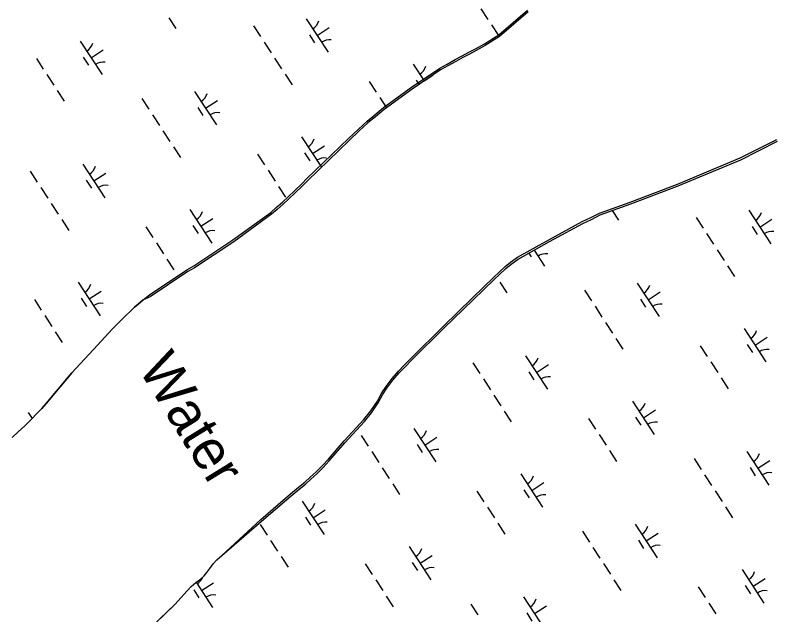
# Model space of a CAD drawing. Extents: x 3953924 to 3974542, y 193747 to 216192.
# Drawn here: x 3959877 to 3960826, y 206897 to 207645 of the extents above; entities that cross this region are included whole.
import ezdxf

# ---------------------------------------------------------------- set-up
doc = ezdxf.new("R2010")
doc.units = 0
for name, color, linetype in [('V-RIVR-IDEN', 7, 'Continuous'), ('V-TOPO-SHOR', 7, 'Continuous'), ('V-WETL-SWMP', 7, 'Continuous')]:
    doc.layers.add(name, color=color, linetype=linetype)

msp = doc.modelspace()

# ---------------------------------------------------------------- linework, layer by layer
at = {"layer": 'V-TOPO-SHOR'}
for points in [[(3960044.13, 207295.9), (3960091.06, 207327.38), (3960099.48, 207332.1), (3960148.54, 207364.58), (3960195.73, 207398.94), (3960202.65, 207404.8), (3960210.33, 207411.53), (3960217.52, 207418.14), (3960225.33, 207425.62), (3960234.4, 207434.35), (3960240.95, 207441.21), (3960292.86, 207491.22), (3960305.08, 207502.95), (3960316.16, 207512.92), (3960325.48, 207520.77), (3960336.56, 207529.87), (3960371.29, 207555.27), (3960406.76, 207579.03), (3960416.06, 207584.13), (3960426, 207589.59), (3960434.8, 207594.44), (3960442.85, 207598.79), (3960451.39, 207603.26), (3960462.58, 207609.47), (3960480.44, 207620.66), (3960516.33, 207651.45)], [(3960183.47, 207015.61), (3960220.25, 207047.49), (3960230.42, 207055.8), (3960238.19, 207062.1), (3960244.93, 207068.27), (3960252.31, 207074.82), (3960260.46, 207082.77), (3960267.98, 207090.96), (3960287.48, 207113.67), (3960311.82, 207140.28), (3960320.75, 207151.01), (3960329.04, 207163.39), (3960334.54, 207173.49), (3960339.78, 207181.7), (3960347.31, 207191.68), (3960355.21, 207200.76), (3960362.73, 207208.58), (3960371.26, 207217.4), (3960410.99, 207256.48), (3960447.79, 207292.03), (3960473.64, 207317.49), (3960480.77, 207324.3), (3960488.54, 207331.36), (3960495.15, 207336.77), (3960503.8, 207342.81), (3960542.94, 207364.79), (3960584.61, 207387.39), (3960595.16, 207392.4), (3960606.33, 207398.04), (3960644.54, 207411.79), (3960703.71, 207434.17), (3960781.8, 207466.85), (3960827.79, 207489.93)], [(3959872.85, 207117.86), (3959880.41, 207124.84), (3959888.47, 207132.45), (3959896.41, 207140.18), (3959904.1, 207148.17), (3959910.02, 207154.28), (3959915.19, 207160.27), (3959947.23, 207198.47), (3959979.5, 207233.29), (3959988.83, 207243.52), (3959997.66, 207253), (3960005.59, 207260.99), (3960014.04, 207269.47), (3960021.09, 207276.08), (3960025.63, 207280.57), (3960030.16, 207284.43), (3960036.33, 207289.54), (3960044.13, 207295.9)], [(3959749.99, 206623.99), (3959777, 206644.63), (3959834.38, 206690.47), (3959907.8, 206751.93), (3959991.69, 206828.93), (3960076.11, 206909.47), (3960091.15, 206926.37), (3960096.12, 206931.8), (3960101.97, 206936.83), (3960108.08, 206941.11), (3960112.53, 206945.02), (3960115.72, 206949.18), (3960119.54, 206954.48), (3960123.88, 206960.17), (3960128.47, 206965.08), (3960134.45, 206970.5), (3960183.47, 207015.61)]]:
    msp.add_lwpolyline(points, dxfattribs=at)
at = {"layer": 'V-WETL-SWMP'}
for p, q in [((3960458.13, 207653.09), (3960466.86, 207639.68)), ((3960068.6, 207641.69), (3960077.33, 207628.28)), ((3960240.06, 207640.64), (3960267.33, 207598.73)), ((3960517.25, 207649.06), (3960481.37, 207618.27)), ((3960174.24, 207631.7), (3960182.97, 207618.29)), ((3960471.22, 207632.97), (3960479.95, 207619.56)), ((3960253.7, 207619.68), (3960268.78, 207629.5)), ((3959957.76, 207612.85), (3959985.04, 207570.95)), ((3960243.96, 207620.5), (3960250.5, 207610.45)), ((3960481.37, 207618.27), (3960463.51, 207607.08)), ((3960187.33, 207611.59), (3960196.06, 207598.18)), ((3960463.51, 207607.08), (3960452.32, 207600.87)), ((3959971.4, 207591.9), (3959986.49, 207601.72)), ((3960443.77, 207596.4), (3960435.72, 207592.05)), ((3960452.32, 207600.87), (3960443.77, 207596.4)), ((3959903.01, 207591.17), (3959911.74, 207577.76)), ((3959961.66, 207592.72), (3959968.21, 207582.66)), ((3960200.42, 207591.48), (3960209.15, 207578.07)), ((3960373.48, 207584.02), (3960387.21, 207562.93)), ((3960426.92, 207587.21), (3960416.99, 207581.74)), ((3960435.72, 207592.05), (3960426.92, 207587.21)), ((3960407.69, 207576.65), (3960372.21, 207552.88)), ((3960416.99, 207581.74), (3960407.69, 207576.65)), ((3959916.1, 207571.06), (3959924.83, 207557.65)), ((3960213.52, 207571.36), (3960222.24, 207557.95)), ((3960387.12, 207563.07), (3960397.87, 207570.07)), ((3960318.72, 207562.34), (3960327.45, 207548.93)), ((3960377.38, 207563.89), (3960380.8, 207558.63)), ((3959929.19, 207550.95), (3959937.92, 207537.54)), ((3960100.65, 207549.89), (3960127.93, 207507.99)), ((3960372.21, 207552.88), (3960337.48, 207527.48)), ((3960034.83, 207540.96), (3960043.56, 207527.55)), ((3960114.29, 207528.94), (3960129.38, 207538.76)), ((3960331.82, 207542.23), (3960340.15, 207529.43)), ((3960104.55, 207529.76), (3960111.1, 207519.7)), ((3960337.48, 207527.48), (3960326.4, 207518.38)), ((3960047.93, 207520.85), (3960056.65, 207507.44)), ((3960326.4, 207518.38), (3960317.08, 207510.53)), ((3960317.08, 207510.53), (3960306, 207500.56)), ((3960061.02, 207500.73), (3960069.75, 207487.32)), ((3960306, 207500.56), (3960293.78, 207488.83)), ((3960234.07, 207493.28), (3960258.86, 207455.19)), ((3960293.78, 207488.83), (3960241.88, 207438.82)), ((3960074.11, 207480.62), (3960082.84, 207467.21)), ((3960247.71, 207472.32), (3960262.8, 207482.14)), ((3960782.62, 207464.53), (3960828.61, 207487.61)), ((3960179.32, 207471.6), (3960188.05, 207458.19)), ((3960237.97, 207473.14), (3960244.52, 207463.09)), ((3960704.53, 207431.85), (3960782.62, 207464.53)), ((3959961.25, 207459.15), (3959988.53, 207417.24)), ((3960192.41, 207451.48), (3960201.14, 207438.07)), ((3959895.43, 207450.22), (3959904.16, 207436.81)), ((3959974.89, 207438.2), (3959989.97, 207448.01)), ((3959965.15, 207439.01), (3959971.69, 207428.96)), ((3960235.32, 207431.96), (3960226.25, 207423.23)), ((3960241.88, 207438.82), (3960235.32, 207431.96)), ((3960645.37, 207409.47), (3960704.53, 207431.85)), ((3959908.52, 207430.1), (3959917.25, 207416.69)), ((3960205.5, 207431.37), (3960214.23, 207417.96)), ((3960226.25, 207423.23), (3960218.44, 207415.75)), ((3960218.44, 207415.75), (3960211.26, 207409.14)), ((3959921.61, 207409.99), (3959930.34, 207396.58)), ((3960211.26, 207409.14), (3960203.58, 207402.41)), ((3960607.16, 207395.72), (3960645.37, 207409.47)), ((3960094.67, 207402.53), (3960121.95, 207360.63)), ((3960196.65, 207396.55), (3960149.46, 207362.19)), ((3960203.58, 207402.41), (3960196.65, 207396.55)), ((3960595.98, 207390.08), (3960607.16, 207395.72)), ((3960622.15, 207401.11), (3960629.95, 207389.13)), ((3960792.68, 207401.49), (3960819.96, 207359.58)), ((3959934.71, 207389.87), (3959943.44, 207376.46)), ((3960108.31, 207381.58), (3960123.39, 207391.4)), ((3960543.76, 207362.46), (3960585.44, 207385.06)), ((3960585.44, 207385.06), (3960595.98, 207390.08)), ((3960726.86, 207392.55), (3960735.59, 207379.14)), ((3960806.32, 207380.53), (3960821.4, 207390.35)), ((3960039.91, 207380.85), (3960048.64, 207367.44)), ((3960098.57, 207382.4), (3960105.11, 207372.34)), ((3960796.58, 207381.35), (3960803.12, 207371.3)), ((3960739.95, 207372.44), (3960748.68, 207359.03)), ((3960053.01, 207360.74), (3960061.74, 207347.33)), ((3960149.46, 207362.19), (3960100.4, 207329.71)), ((3960504.62, 207340.49), (3960543.76, 207362.46)), ((3960517.93, 207347.96), (3960520.83, 207343.51)), ((3960524.67, 207351.75), (3960537.66, 207331.8)), ((3960753.05, 207352.33), (3960761.77, 207338.92)), ((3960066.1, 207340.63), (3960074.83, 207327.22)), ((3960495.98, 207334.45), (3960504.62, 207340.49)), ((3960100.4, 207329.71), (3960091.98, 207324.99)), ((3960481.59, 207321.98), (3960489.36, 207329.04)), ((3960489.36, 207329.04), (3960495.98, 207334.45)), ((3960766.14, 207332.21), (3960774.87, 207318.8)), ((3960091.98, 207324.99), (3960045.06, 207293.51)), ((3960474.46, 207315.17), (3960481.59, 207321.98)), ((3959955.26, 207311.79), (3959982.54, 207269.88)), ((3960448.61, 207289.71), (3960474.46, 207315.17)), ((3960481.81, 207311.79), (3960490.54, 207298.39)), ((3960653.27, 207310.74), (3960680.55, 207268.84)), ((3959968.9, 207290.83), (3959983.99, 207300.65)), ((3960587.45, 207301.81), (3960596.18, 207288.4)), ((3960666.91, 207289.79), (3960682, 207299.61)), ((3959900.51, 207290.11), (3959909.24, 207276.7)), ((3959959.16, 207291.65), (3959965.71, 207281.6)), ((3960036.33, 207289.54), (3960030.16, 207284.43)), ((3960045.06, 207293.51), (3960036.33, 207289.54)), ((3960411.81, 207254.16), (3960448.61, 207289.71)), ((3960657.17, 207290.61), (3960663.72, 207280.55)), ((3960025.63, 207280.57), (3960021.09, 207276.08)), ((3960030.16, 207284.43), (3960025.63, 207280.57)), ((3960600.55, 207281.7), (3960609.28, 207268.29)), ((3960021.09, 207276.08), (3960014.04, 207269.47)), ((3959913.6, 207269.99), (3959922.33, 207256.59)), ((3960005.59, 207260.99), (3959997.65, 207253)), ((3960014.04, 207269.47), (3960005.59, 207260.99)), ((3960613.64, 207261.58), (3960622.37, 207248.17)), ((3959997.65, 207253), (3959988.83, 207243.52)), ((3960372.08, 207215.08), (3960411.81, 207254.16)), ((3960786.7, 207254.13), (3960813.97, 207212.22)), ((3959926.69, 207249.88), (3959935.42, 207236.47)), ((3959988.83, 207243.52), (3959979.5, 207233.29)), ((3960800.33, 207233.17), (3960815.42, 207242.99)), ((3959979.5, 207233.29), (3959947.23, 207198.47)), ((3960626.73, 207241.47), (3960635.46, 207228.06)), ((3960731.94, 207232.45), (3960740.67, 207219.04)), ((3960790.59, 207233.99), (3960797.14, 207223.94)), ((3960363.55, 207206.26), (3960372.08, 207215.08)), ((3960513.87, 207220), (3960541.15, 207178.09)), ((3960356.03, 207198.44), (3960363.55, 207206.26)), ((3960448.05, 207211.06), (3960456.78, 207197.66)), ((3960527.51, 207199.04), (3960542.59, 207208.86)), ((3960745.03, 207212.33), (3960753.76, 207198.92)), ((3959947.23, 207198.47), (3959915.19, 207160.27)), ((3960348.13, 207189.35), (3960356.03, 207198.44)), ((3960517.77, 207199.86), (3960524.32, 207189.81)), ((3960340.6, 207179.38), (3960348.13, 207189.35)), ((3960461.14, 207190.95), (3960469.87, 207177.54)), ((3960758.13, 207192.22), (3960766.85, 207178.81)), ((3960335.37, 207171.17), (3960340.6, 207179.38)), ((3960329.87, 207161.06), (3960335.37, 207171.17)), ((3960474.24, 207170.84), (3960482.96, 207157.43)), ((3959915.19, 207160.27), (3959910.02, 207154.28)), ((3960321.57, 207148.69), (3960329.87, 207161.06)), ((3960647.29, 207163.38), (3960674.57, 207121.48)), ((3959892.93, 207149.15), (3959897.82, 207141.64)), ((3959904.1, 207148.17), (3959896.41, 207140.18)), ((3959910.02, 207154.28), (3959904.1, 207148.17)), ((3960312.64, 207137.96), (3960321.57, 207148.69)), ((3960487.33, 207150.72), (3960496.06, 207137.31)), ((3960660.93, 207142.43), (3960676.02, 207152.25)), ((3959896.41, 207140.18), (3959888.47, 207132.45)), ((3960288.31, 207111.35), (3960312.64, 207137.96)), ((3960592.54, 207141.7), (3960601.26, 207128.29)), ((3960651.19, 207143.25), (3960657.74, 207133.19)), ((3959888.47, 207132.45), (3959880.41, 207124.84)), ((3960374.47, 207129.25), (3960401.74, 207087.35)), ((3959880.41, 207124.84), (3959872.85, 207117.86)), ((3960308.65, 207120.32), (3960317.37, 207106.91)), ((3960388.1, 207108.3), (3960403.19, 207118.12)), ((3960605.63, 207121.59), (3960614.36, 207108.18)), ((3960268.81, 207088.64), (3960288.31, 207111.35)), ((3960378.36, 207109.12), (3960384.91, 207099.06)), ((3960321.74, 207100.21), (3960330.47, 207086.8)), ((3960618.72, 207101.47), (3960627.45, 207088.07)), ((3960790.18, 207100.42), (3960817.46, 207058.52)), ((3960724.36, 207091.49), (3960733.09, 207078.08)), ((3960253.14, 207072.5), (3960261.29, 207080.44)), ((3960261.29, 207080.44), (3960268.81, 207088.64)), ((3960794.08, 207080.29), (3960800.63, 207070.23)), ((3960803.82, 207079.47), (3960818.91, 207089.29)), ((3960245.76, 207065.95), (3960253.14, 207072.5)), ((3960334.83, 207080.09), (3960343.56, 207066.68)), ((3960507.89, 207072.64), (3960535.16, 207030.73)), ((3960737.45, 207071.38), (3960746.18, 207057.97)), ((3960239.01, 207059.77), (3960245.76, 207065.95)), ((3960521.53, 207051.68), (3960536.61, 207061.5)), ((3960221.07, 207045.17), (3960231.25, 207053.48)), ((3960231.25, 207053.48), (3960239.01, 207059.77)), ((3960347.92, 207059.98), (3960356.65, 207046.57)), ((3960511.79, 207052.5), (3960518.33, 207042.45)), ((3960184.29, 207013.29), (3960221.07, 207045.17)), ((3960453.13, 207050.96), (3960461.86, 207037.55)), ((3960750.55, 207051.26), (3960759.28, 207037.85)), ((3960235.06, 207038.51), (3960262.34, 206996.6)), ((3960248.7, 207017.56), (3960263.79, 207027.38)), ((3960466.22, 207030.84), (3960474.95, 207017.43)), ((3960763.64, 207031.15), (3960772.37, 207017.74)), ((3960238.96, 207018.37), (3960245.51, 207008.32)), ((3960134.45, 206970.5), (3960184.29, 207013.29)), ((3960182.33, 207009.46), (3960191.06, 206996.05)), ((3960479.32, 207010.73), (3960488.05, 206997.32)), ((3960650.78, 207009.68), (3960678.05, 206967.77)), ((3960584.96, 207000.74), (3960593.69, 206987.34)), ((3960664.42, 206988.72), (3960679.5, 206998.54)), ((3960195.43, 206989.35), (3960204.16, 206975.94)), ((3960654.68, 206989.54), (3960661.22, 206979.49)), ((3960368.48, 206981.89), (3960395.76, 206939.99)), ((3960598.05, 206980.63), (3960606.78, 206967.22)), ((3960128.47, 206965.08), (3960134.45, 206970.5)), ((3960208.52, 206969.23), (3960217.25, 206955.82)), ((3960382.12, 206960.94), (3960397.21, 206970.76)), ((3960119.55, 206954.49), (3960123.88, 206960.17)), ((3960123.88, 206960.17), (3960128.47, 206965.08)), ((3960313.73, 206960.21), (3960322.46, 206946.8)), ((3960372.38, 206961.76), (3960378.93, 206951.7)), ((3960611.14, 206960.52), (3960619.87, 206947.11)), ((3960112.53, 206945.02), (3960115.72, 206949.18)), ((3960115.72, 206949.18), (3960119.55, 206954.49)), ((3960784.2, 206953.06), (3960811.48, 206911.16)), ((3960101.97, 206936.83), (3960108.08, 206941.11)), ((3960108.08, 206941.11), (3960112.53, 206945.02)), ((3960326.82, 206940.1), (3960335.55, 206926.69)), ((3960624.24, 206940.4), (3960632.96, 206926.99)), ((3960797.84, 206932.11), (3960812.92, 206941.93)), ((3960091.15, 206926.37), (3960096.12, 206931.8)), ((3960096.12, 206931.8), (3960101.97, 206936.83)), ((3960102.52, 206937.22), (3960122.93, 206905.86)), ((3960109.3, 206926.81), (3960124.38, 206936.63)), ((3960729.44, 206931.38), (3960738.17, 206917.97)), ((3960788.1, 206932.93), (3960794.64, 206922.87)), ((3960076.11, 206909.47), (3960091.15, 206926.37)), ((3960099.56, 206927.63), (3960106.1, 206917.57)), ((3960339.91, 206919.99), (3960348.64, 206906.58)), ((3960511.37, 206918.93), (3960538.65, 206877.03)), ((3959991.69, 206828.93), (3960076.11, 206909.47)), ((3960445.55, 206910), (3960454.28, 206896.59)), ((3960742.54, 206911.27), (3960751.26, 206897.86)), ((3960525.01, 206897.98), (3960540.1, 206907.8)), ((3960515.27, 206898.8), (3960521.82, 206888.74))]:
    msp.add_line(p, q, dxfattribs=at)
for centre, start, end in [((3960238.83, 207642.96), 302.29009, 343.83375), ((3960268.96, 207596.66), 82.29009, 123.83375), ((3959956.53, 207615.18), 302.29009, 343.83375), ((3959986.67, 207568.88), 82.29009, 123.83375), ((3960372.25, 207586.35), 302.29009, 343.83375), ((3960099.42, 207552.22), 302.29009, 343.83375), ((3960129.56, 207505.92), 82.29009, 123.83375), ((3960232.84, 207495.6), 302.29009, 343.83375), ((3960262.98, 207449.3), 82.29009, 123.83375), ((3959960.02, 207461.47), 302.29009, 343.83375), ((3959990.15, 207415.18), 82.29009, 123.83375), ((3960093.44, 207404.86), 302.29009, 343.83375), ((3960791.45, 207403.81), 302.29009, 343.83375), ((3960123.58, 207358.56), 82.29009, 123.83375), ((3960821.59, 207357.51), 82.29009, 123.83375), ((3960539.29, 207329.73), 82.29009, 123.83375), ((3959954.03, 207314.11), 302.29009, 343.83375), ((3960652.04, 207313.07), 302.29009, 343.83375), ((3959984.17, 207267.81), 82.29009, 123.83375), ((3960682.18, 207266.77), 82.29009, 123.83375), ((3960785.46, 207256.45), 302.29009, 343.83375), ((3960815.6, 207210.15), 82.29009, 123.83375), ((3960512.64, 207222.32), 302.29009, 343.83375), ((3960542.78, 207176.02), 82.29009, 123.83375), ((3960646.06, 207165.71), 302.29009, 343.83375), ((3960676.2, 207119.41), 82.29009, 123.83375), ((3960373.23, 207131.58), 302.29009, 343.83375), ((3960403.37, 207085.28), 82.29009, 123.83375), ((3960788.95, 207102.75), 302.29009, 343.83375), ((3960819.09, 207056.45), 82.29009, 123.83375), ((3960506.66, 207074.96), 302.29009, 343.83375), ((3960536.79, 207028.66), 82.29009, 123.83375), ((3960233.83, 207040.83), 302.29009, 343.83375), ((3960263.97, 206994.54), 82.29009, 123.83375), ((3960649.55, 207012), 302.29009, 343.83375), ((3960367.25, 206984.22), 302.29009, 343.83375), ((3960679.68, 206965.71), 82.29009, 123.83375), ((3960397.39, 206937.92), 82.29009, 123.83375), ((3960782.97, 206955.39), 302.29009, 343.83375), ((3960094.43, 206950.09), 302.29009, 337.90844), ((3960124.56, 206903.79), 82.29009, 123.83375), ((3960813.1, 206909.09), 82.29009, 123.83375), ((3960510.14, 206921.26), 302.29009, 343.83375)]:
    msp.add_arc(centre, 17.62, start, end, dxfattribs=at)

# ---------------------------------------------------------------- texts
at = {"layer": 'V-RIVR-IDEN'}
msp.add_text('Water', height=50, rotation=301.66125, dxfattribs=at).set_placement((3960029.36, 207204.23))

doc.saveas('drawing.dxf')
